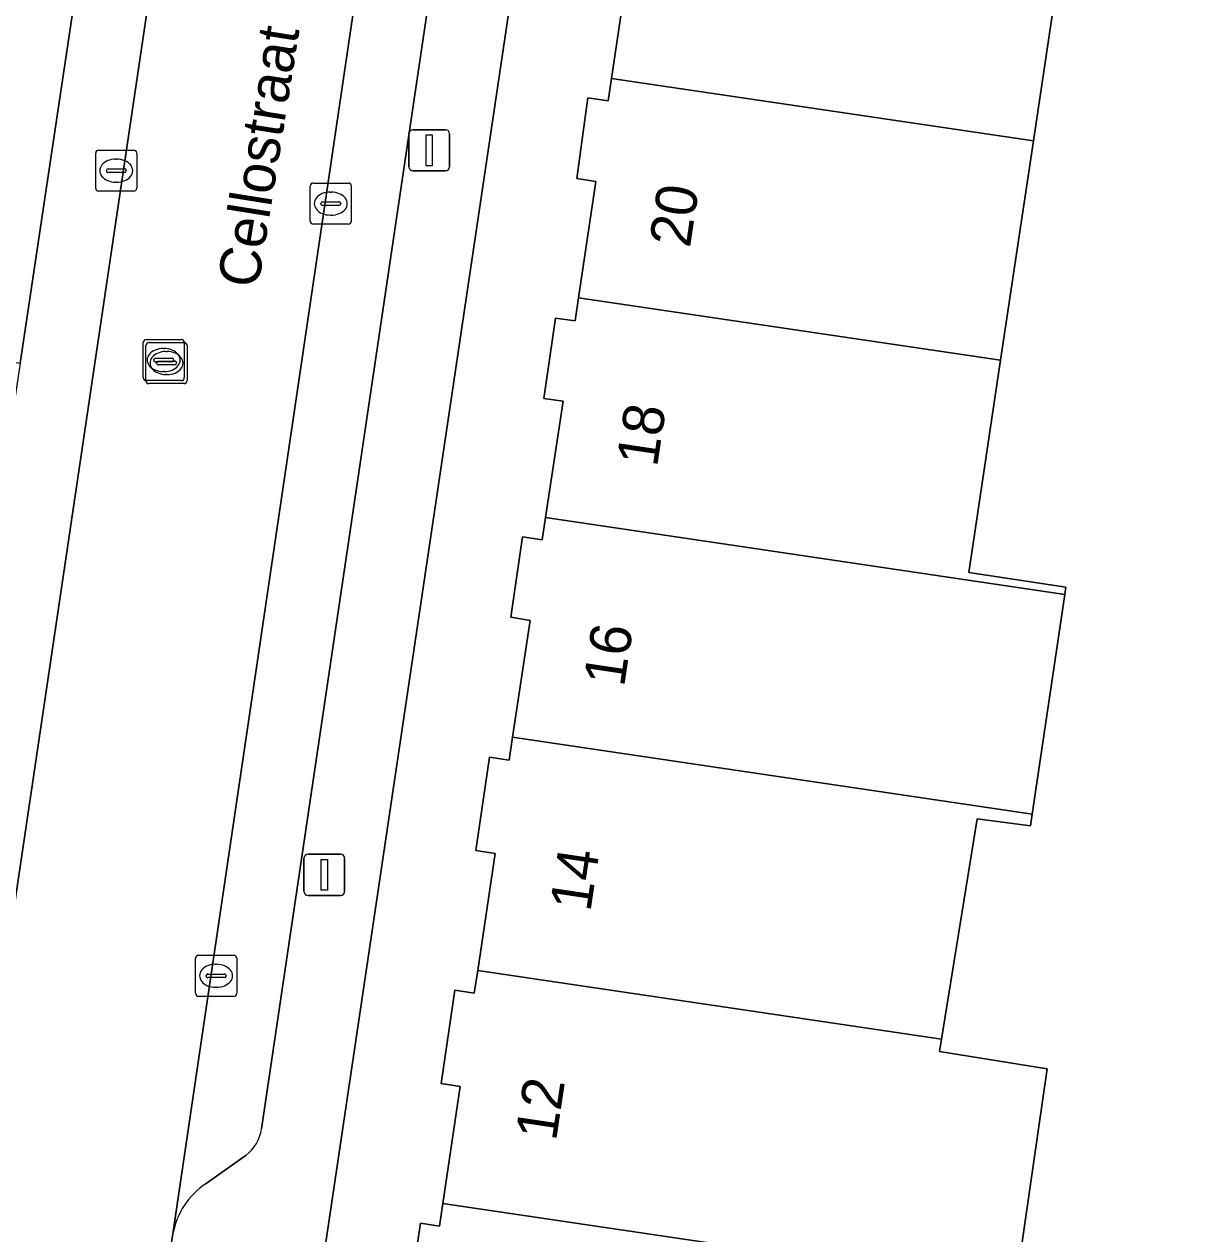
# Model space of a CAD drawing. Extents: x 164148 to 165261, y 382513 to 383432.
# Drawn here: x 164331.36 to 164360.01, y 382925.26 to 382954.67 of the extents above; entities that cross this region are included whole.
import ezdxf

# ---------------------------------------------------------------- set-up
doc = ezdxf.new("R2010")
doc.units = 0
for name, color, linetype in [('IMGEO_Erf', 7, 'Continuous'), ('IMGEO_Kolk', 7, 'Continuous'), ('IMGEO_Lichtmast', 7, 'Continuous'), ('IMGEO_Openbare_ruimte_label', 7, 'Continuous'), ('IMGEO_Pand', 7, 'Continuous'), ('IMGEO_Pand_nummerreeks', 7, 'Continuous'), ('IMGEO_Parkeervlak_open', 7, 'Continuous'), ('IMGEO_Rijbaan_lokaal_open', 7, 'Continuous'), ('IMGEO_Rioolput', 7, 'Continuous'), ('IMGEO_Voetpad_open', 7, 'Continuous')]:
    doc.layers.add(name, color=color, linetype=linetype)

msp = doc.modelspace()

# ---------------------------------------------------------------- linework, layer by layer
at = {"layer": 'IMGEO_Erf'}
for points in [[(164360.899, 382962.187), (164359.88, 382962.335), (164359.855, 382962.167), (164359.053, 382956.825), (164359.012, 382956.55), (164356.656, 382956.904), (164355.897, 382951.836), (164355.098, 382946.5), (164354.325, 382941.336), (164356.686, 382940.985), (164356.66, 382940.808), (164355.869, 382935.467), (164355.826, 382935.176), (164354.53, 382935.351), (164353.663, 382929.996), (164353.614, 382929.694), (164356.229, 382929.27), (164355.46, 382923.936)], [(164343.748, 382959.071), (164334.647, 382897.854)], [(164340.654, 382923.249), (164340.994, 382925.518), (164341.454, 382925.449), (164341.536, 382925.996), (164341.963, 382928.844), (164341.495, 382928.913), (164341.829, 382931.181), (164342.303, 382931.111), (164342.386, 382931.665), (164342.812, 382934.51), (164342.34, 382934.579), (164342.67, 382936.85), (164343.152, 382936.78), (164343.235, 382937.337), (164343.661, 382940.176), (164343.195, 382940.252), (164343.475, 382942.203), (164343.955, 382942.134), (164344.036, 382942.676), (164344.46, 382945.505), (164343.992, 382945.572), (164344.276, 382947.527), (164344.753, 382947.458), (164344.837, 382948.018), (164345.261, 382950.848), (164344.793, 382950.923), (164345.067, 382952.879), (164345.555, 382952.81), (164345.636, 382953.35), (164346.062, 382956.192)]]:
    msp.add_lwpolyline(points, dxfattribs=at)
at = {"layer": 'IMGEO_Kolk'}
for p, q in [((164333.098, 382950.684), (164333.098, 382951.536)), ((164333.173, 382951.61), (164334.025, 382951.61)), ((164333.586, 382951.39), (164333.611, 382951.39)), ((164334.099, 382951.536), (164334.099, 382950.684)), ((164333.357, 382951.104), (164333.357, 382951.116)), ((164333.795, 382951.067), (164333.397, 382951.067)), ((164333.4, 382951.153), (164333.798, 382951.153)), ((164333.841, 382951.116), (164333.841, 382951.104)), ((164333.609, 382950.83), (164333.584, 382950.83)), ((164338.387, 382950.809), (164339.239, 382950.809)), ((164334.025, 382950.61), (164333.173, 382950.61)), ((164338.312, 382949.883), (164338.312, 382950.735)), ((164338.8, 382950.589), (164338.825, 382950.589)), ((164339.313, 382950.735), (164339.313, 382949.883)), ((164338.571, 382950.303), (164338.571, 382950.315)), ((164339.009, 382950.266), (164338.611, 382950.266)), ((164338.614, 382950.352), (164339.012, 382950.352)), ((164339.055, 382950.315), (164339.055, 382950.303)), ((164338.823, 382950.029), (164338.798, 382950.029)), ((164339.239, 382949.809), (164338.387, 382949.809)), ((164335.525, 382931.108), (164335.525, 382931.96)), ((164335.6, 382932.034), (164336.452, 382932.034)), ((164336.526, 382931.96), (164336.526, 382931.108)), ((164336.013, 382931.814), (164336.038, 382931.814)), ((164335.784, 382931.528), (164335.784, 382931.54)), ((164336.222, 382931.491), (164335.824, 382931.491)), ((164335.827, 382931.577), (164336.225, 382931.577)), ((164336.268, 382931.54), (164336.268, 382931.528)), ((164336.452, 382931.034), (164335.6, 382931.034)), ((164336.036, 382931.254), (164336.011, 382931.254))]:
    msp.add_line(p, q, dxfattribs=at)
for points in [[(164333.098, 382950.684), (164333.098, 382951.536)], [(164333.173, 382951.61), (164334.025, 382951.61)], [(164334.099, 382951.536), (164334.099, 382950.684)], [(164338.387, 382950.809), (164339.239, 382950.809)], [(164334.025, 382950.61), (164333.173, 382950.61)], [(164338.312, 382949.883), (164338.312, 382950.735)], [(164339.313, 382950.735), (164339.313, 382949.883)], [(164339.239, 382949.809), (164338.387, 382949.809)], [(164335.525, 382931.108), (164335.525, 382931.96)], [(164335.6, 382932.034), (164336.452, 382932.034)], [(164336.526, 382931.96), (164336.526, 382931.108)], [(164336.452, 382931.034), (164335.6, 382931.034)]]:
    msp.add_lwpolyline(points, dxfattribs=at)
for centre, radius, start, end in [((164333.175, 382951.534), 0.0765, 91.552, 178.448), ((164333.175, 382951.534), 0.0765, 91.552, 178.448), ((164334.023, 382951.534), 0.0765, 1.552, 88.448), ((164334.023, 382951.534), 0.0765, 1.552, 88.448), ((164333.397, 382951.113), 0.0403, 85.8775, 175.7526), ((164333.394, 382951.103), 0.0366, 178.938, 274.7102), ((164333.798, 382951.11), 0.043, 264.8664, 352.4533), ((164333.802, 382951.115), 0.0386, 1.7309, 96.639), ((164338.389, 382950.733), 0.0765, 91.552, 178.448), ((164338.389, 382950.733), 0.0765, 91.552, 178.448), ((164339.237, 382950.733), 0.0765, 1.552, 88.448), ((164339.237, 382950.733), 0.0765, 1.552, 88.448), ((164333.175, 382950.686), 0.0765, 181.552, 268.448), ((164333.175, 382950.686), 0.0765, 181.552, 268.448), ((164334.023, 382950.686), 0.0765, 271.552, 358.448), ((164334.023, 382950.686), 0.0765, 271.552, 358.448), ((164338.611, 382950.312), 0.0403, 85.8775, 175.7526), ((164338.608, 382950.302), 0.0366, 178.938, 274.7102), ((164339.012, 382950.309), 0.043, 264.8664, 352.4533), ((164339.016, 382950.314), 0.0386, 1.7309, 96.639), ((164338.389, 382949.885), 0.0765, 181.552, 268.448), ((164338.389, 382949.885), 0.0765, 181.552, 268.448), ((164339.237, 382949.885), 0.0765, 271.552, 358.448), ((164339.237, 382949.885), 0.0765, 271.552, 358.448), ((164335.602, 382931.958), 0.0765, 91.552, 178.448), ((164335.602, 382931.958), 0.0765, 91.552, 178.448), ((164336.45, 382931.958), 0.0765, 1.552, 88.448), ((164336.45, 382931.958), 0.0765, 1.552, 88.448), ((164335.824, 382931.537), 0.0403, 85.8775, 175.7526), ((164335.821, 382931.527), 0.0366, 178.938, 274.7102), ((164336.225, 382931.534), 0.043, 264.8664, 352.4533), ((164336.229, 382931.539), 0.0386, 1.7309, 96.639), ((164335.602, 382931.11), 0.0765, 181.552, 268.448), ((164335.602, 382931.11), 0.0765, 181.552, 268.448), ((164336.45, 382931.11), 0.0765, 271.552, 358.448), ((164336.45, 382931.11), 0.0765, 271.552, 358.448)]:
    msp.add_arc(centre, radius, start, end, dxfattribs=at)
for centre, major_axis, ratio, start_param, end_param in [((164333.585, 382951.11), (-0.387, 0.002), 0.722429, 4.712389, 7.853982), ((164333.61, 382951.11), (-0.39, 0.002), 0.717154, 1.570796, 4.712389), ((164338.799, 382950.309), (-0.387, 0.002), 0.722429, 4.712389, 7.853982), ((164338.824, 382950.309), (-0.39, 0.002), 0.717154, 1.570796, 4.712389), ((164336.012, 382931.534), (-0.387, 0.002), 0.722429, 4.712389, 7.853982), ((164336.037, 382931.534), (-0.39, 0.002), 0.717154, 1.570796, 4.712389)]:
    msp.add_ellipse(centre, major_axis=major_axis, ratio=ratio, start_param=start_param, end_param=end_param, dxfattribs=at)
at = {"layer": 'IMGEO_Lichtmast'}
for p, q in [((164340.711, 382951.205), (164340.711, 382952.005)), ((164340.711, 382952.005), (164340.711, 382951.205)), ((164340.811, 382952.105), (164341.601, 382952.105)), ((164341.601, 382952.105), (164340.811, 382952.105)), ((164341.701, 382952.005), (164341.701, 382951.205)), ((164341.701, 382951.205), (164341.701, 382952.005)), ((164341.601, 382951.105), (164340.811, 382951.105)), ((164340.811, 382951.105), (164341.601, 382951.105)), ((164338.161, 382933.588), (164338.161, 382934.388)), ((164338.161, 382934.388), (164338.161, 382933.588)), ((164338.261, 382934.488), (164339.051, 382934.488)), ((164339.051, 382934.488), (164338.261, 382934.488)), ((164339.151, 382934.388), (164339.151, 382933.588)), ((164339.151, 382933.588), (164339.151, 382934.388)), ((164339.051, 382933.488), (164338.261, 382933.488)), ((164338.261, 382933.488), (164339.051, 382933.488))]:
    msp.add_line(p, q, dxfattribs=at)
for points in [[(164341.131, 382951.98), (164341.281, 382951.98), (164341.281, 382951.23), (164341.131, 382951.23), (164341.131, 382951.98)], [(164338.581, 382934.363), (164338.731, 382934.363), (164338.731, 382933.613), (164338.581, 382933.613), (164338.581, 382934.363)]]:
    msp.add_lwpolyline(points, dxfattribs=at)
for centre, start, end in [((164340.811, 382952.005), 90, 180), ((164340.811, 382952.005), 90, 180), ((164341.601, 382952.005), 0, 90), ((164341.601, 382952.005), 360, 90), ((164340.811, 382951.205), 180, 270), ((164340.811, 382951.205), 180, 270), ((164341.601, 382951.205), 270, 0), ((164341.601, 382951.205), 270, 0), ((164338.261, 382934.388), 90, 180), ((164338.261, 382934.388), 90, 180), ((164339.051, 382934.388), 0, 90), ((164339.051, 382934.388), 360, 90), ((164338.261, 382933.588), 180, 270), ((164338.261, 382933.588), 180, 270), ((164339.051, 382933.588), 270, 0), ((164339.051, 382933.588), 270, 0)]:
    msp.add_arc(centre, 0.1, start, end, dxfattribs=at)
at = {"layer": 'IMGEO_Pand'}
for points in [[(164356.656, 382956.904), (164359.012, 382956.55), (164359.053, 382956.825), (164346.436, 382958.69), (164346.354, 382958.143), (164345.873, 382958.212), (164345.593, 382956.26), (164346.062, 382956.192), (164345.636, 382953.35), (164355.897, 382951.836)], [(164355.897, 382951.836), (164345.636, 382953.35), (164345.555, 382952.81), (164345.067, 382952.879), (164344.793, 382950.923), (164345.261, 382950.848), (164344.837, 382948.018), (164355.098, 382946.5)], [(164355.098, 382946.5), (164344.837, 382948.018), (164344.753, 382947.458), (164344.276, 382947.527), (164343.992, 382945.572), (164344.46, 382945.505), (164344.036, 382942.676), (164356.66, 382940.808), (164356.686, 382940.985), (164354.325, 382941.336)], [(164356.66, 382940.808), (164344.036, 382942.676), (164343.955, 382942.134), (164343.475, 382942.203), (164343.195, 382940.252), (164343.661, 382940.176), (164343.235, 382937.337), (164355.869, 382935.467)], [(164354.53, 382935.351), (164355.826, 382935.176), (164355.869, 382935.467), (164343.235, 382937.337), (164343.152, 382936.78), (164342.67, 382936.85), (164342.34, 382934.579), (164342.812, 382934.51), (164342.386, 382931.665), (164353.663, 382929.996)], [(164353.614, 382929.694), (164353.663, 382929.996), (164342.386, 382931.665), (164342.303, 382931.111), (164341.829, 382931.181), (164341.495, 382928.913), (164341.963, 382928.844), (164341.536, 382925.996), (164351.782, 382924.48), (164355.46, 382923.936), (164356.229, 382929.27)], [(164351.782, 382924.48), (164341.536, 382925.996), (164341.454, 382925.449), (164340.994, 382925.518), (164340.654, 382923.249), (164341.114, 382923.18), (164340.686, 382920.324), (164350.938, 382918.807)]]:
    msp.add_lwpolyline(points, close=True, dxfattribs=at)
at = {"layer": 'IMGEO_Parkeervlak_open'}
for points in [[(164340.526, 383008.798), (164339.705, 383003.262), (164339.408, 383001.26), (164338.026, 382991.946), (164337.732, 382989.961), (164336.401, 382980.987), (164336.099, 382978.955), (164335.527, 382975.099), (164334.674, 382969.349), (164334.382, 382967.382), (164333.34, 382960.358), (164332.994, 382958.039), (164332.703, 382956.085), (164331.264, 382946.433), (164330.972, 382944.473), (164329.534, 382934.825), (164329.242, 382932.867), (164329.213, 382932.674)], [(164330.581, 382929.652), (164337.289, 382974.851)], [(164341.922, 382972.289), (164334.976, 382925.26)], [(164337.13, 382927.812), (164341.819, 382959.471)], [(164335.78, 382926.483), (164336.754, 382927.175)]]:
    msp.add_lwpolyline(points, dxfattribs=at)
for centre, radius, start, end in [((164336.16, 382927.955), 0.98, 307.2813, 351.6148), ((164336.81, 382924.93), 1.863, 123.554, 169.8042)]:
    msp.add_arc(centre, radius, start, end, dxfattribs=at)
at = {"layer": 'IMGEO_Rijbaan_lokaal_open'}
for points in [[(164342.663, 383011.12), (164337.289, 382974.851), (164330.581, 382929.652), (164330.414, 382928.426), (164329.243, 382920.501), (164328.937, 382918.431), (164328.901, 382918.214)], [(164334.976, 382925.26), (164341.922, 382972.289)], [(164331.118, 382899.712), (164334.467, 382922.118), (164334.976, 382925.26)]]:
    msp.add_lwpolyline(points, dxfattribs=at)
at = {"layer": 'IMGEO_Rioolput'}
for p, q in [((164334.25, 382946.079), (164334.25, 382946.931)), ((164334.325, 382947.005), (164335.177, 382947.005)), ((164334.396, 382946.932), (164335.248, 382946.932)), ((164335.251, 382946.931), (164335.251, 382946.079)), ((164334.321, 382946.006), (164334.321, 382946.858)), ((164334.738, 382946.785), (164334.763, 382946.785)), ((164334.809, 382946.712), (164334.834, 382946.712)), ((164335.322, 382946.858), (164335.322, 382946.006)), ((164334.509, 382946.499), (164334.509, 382946.511)), ((164334.947, 382946.462), (164334.549, 382946.462)), ((164334.552, 382946.548), (164334.95, 382946.548)), ((164334.58, 382946.426), (164334.58, 382946.438)), ((164335.018, 382946.389), (164334.62, 382946.389)), ((164334.623, 382946.475), (164335.021, 382946.475)), ((164334.993, 382946.511), (164334.993, 382946.499)), ((164335.064, 382946.438), (164335.064, 382946.426)), ((164334.761, 382946.225), (164334.736, 382946.225)), ((164334.832, 382946.152), (164334.807, 382946.152)), ((164335.177, 382946.005), (164334.325, 382946.005)), ((164335.248, 382945.932), (164334.396, 382945.932))]:
    msp.add_line(p, q, dxfattribs=at)
for points in [[(164334.25, 382946.079), (164334.25, 382946.931)], [(164334.325, 382947.005), (164335.177, 382947.005)], [(164334.396, 382946.932), (164335.248, 382946.932)], [(164335.251, 382946.931), (164335.251, 382946.079)], [(164334.321, 382946.006), (164334.321, 382946.858)], [(164335.322, 382946.858), (164335.322, 382946.006)], [(164335.177, 382946.005), (164334.325, 382946.005)], [(164335.248, 382945.932), (164334.396, 382945.932)]]:
    msp.add_lwpolyline(points, dxfattribs=at)
for centre, radius, start, end in [((164334.327, 382946.929), 0.0765, 91.552, 178.448), ((164334.327, 382946.929), 0.0765, 91.552, 178.448), ((164334.398, 382946.856), 0.0765, 91.552, 178.448), ((164334.398, 382946.856), 0.0765, 91.552, 178.448), ((164335.175, 382946.929), 0.0765, 1.552, 88.448), ((164335.175, 382946.929), 0.0765, 1.552, 88.448), ((164335.246, 382946.856), 0.0765, 1.552, 88.448), ((164335.246, 382946.856), 0.0765, 1.552, 88.448), ((164334.549, 382946.508), 0.0403, 85.8775, 175.7526), ((164334.546, 382946.498), 0.0366, 178.938, 274.7102), ((164334.62, 382946.435), 0.0403, 85.8775, 175.7526), ((164334.617, 382946.425), 0.0366, 178.938, 274.7102), ((164334.95, 382946.505), 0.043, 264.8664, 352.4533), ((164334.954, 382946.51), 0.0386, 1.7309, 96.639), ((164335.021, 382946.432), 0.043, 264.8664, 352.4533), ((164335.025, 382946.437), 0.0386, 1.7309, 96.639), ((164334.327, 382946.081), 0.0765, 181.552, 268.448), ((164334.327, 382946.081), 0.0765, 181.552, 268.448), ((164335.175, 382946.081), 0.0765, 271.552, 358.448), ((164335.175, 382946.081), 0.0765, 271.552, 358.448), ((164334.398, 382946.008), 0.0765, 181.552, 268.448), ((164334.398, 382946.008), 0.0765, 181.552, 268.448), ((164335.246, 382946.008), 0.0765, 271.552, 358.448), ((164335.246, 382946.008), 0.0765, 271.552, 358.448)]:
    msp.add_arc(centre, radius, start, end, dxfattribs=at)
for centre, major_axis, ratio, start_param, end_param in [((164334.737, 382946.505), (-0.387, 0.002), 0.722429, 4.712389, 7.853982), ((164334.808, 382946.432), (-0.387, 0.002), 0.722429, 4.712389, 7.853982), ((164334.762, 382946.505), (-0.39, 0.002), 0.717154, 1.570796, 4.712389), ((164334.833, 382946.432), (-0.39, 0.002), 0.717154, 1.570796, 4.712389)]:
    msp.add_ellipse(centre, major_axis=major_axis, ratio=ratio, start_param=start_param, end_param=end_param, dxfattribs=at)
at = {"layer": 'IMGEO_Voetpad_open'}
for points in [[(164331.556, 382883.173), (164332.58, 382889.948), (164333.508, 382896.089), (164333.774, 382897.977), (164334.647, 382897.854), (164343.748, 382959.071), (164346.307, 382976.27), (164346.897, 382980.236), (164351.168, 383008.935), (164353.396, 383008.625), (164396.201, 383002.256), (164398.318, 383001.938), (164394.057, 382973.175), (164393.467, 382969.194), (164387.902, 382931.724), (164387.061, 382926.045), (164386.768, 382924.065), (164386.181, 382920.095), (164381.848, 382890.825), (164381.663, 382889.579), (164382.566, 382889.449), (164382.495, 382888.849), (164381.579, 382882.687), (164380.573, 382875.921)], [(164329.213, 382932.674), (164329.242, 382932.867), (164327.93, 382933.022), (164328.204, 382935.035), (164329.534, 382934.825), (164330.972, 382944.473), (164329.638, 382944.637), (164329.946, 382946.65), (164331.264, 382946.433), (164332.703, 382956.085), (164331.386, 382956.233), (164331.67, 382958.244), (164332.994, 382958.039), (164333.34, 382960.358), (164334.382, 382967.382), (164333.044, 382967.547), (164333.352, 382969.557), (164334.674, 382969.349), (164335.527, 382975.099), (164336.099, 382978.955)], [(164343.279, 382969.354), (164341.819, 382959.471), (164337.13, 382927.812)], [(164336.754, 382927.175), (164335.78, 382926.483)], [(164334.976, 382925.26), (164334.467, 382922.118)]]:
    msp.add_lwpolyline(points, dxfattribs=at)
for centre, radius, start, end in [((164336.16, 382927.955), 0.98, 307.2813, 351.6148), ((164336.81, 382924.93), 1.863, 123.554, 169.8042)]:
    msp.add_arc(centre, radius, start, end, dxfattribs=at)

# ---------------------------------------------------------------- texts
at = {"layer": 'IMGEO_Openbare_ruimte_label'}
msp.add_text('Cellostraat', height=1, rotation=80.9142, dxfattribs=at).set_placement((164337.041, 382948.223))
at = {"layer": 'IMGEO_Pand_nummerreeks'}
for s, rotation, p in [('20', 81.4803, (164347.544, 382949.214)), ('18', 81.4803, (164346.745, 382943.882)), ('16', 81.4746, (164345.943, 382938.535)), ('14', 81.4861, (164345.124, 382933.068)), ('12', 81.4746, (164344.289, 382927.495))]:
    msp.add_text(s, height=1, rotation=rotation, dxfattribs=at).set_placement(p)

doc.saveas('drawing.dxf')
